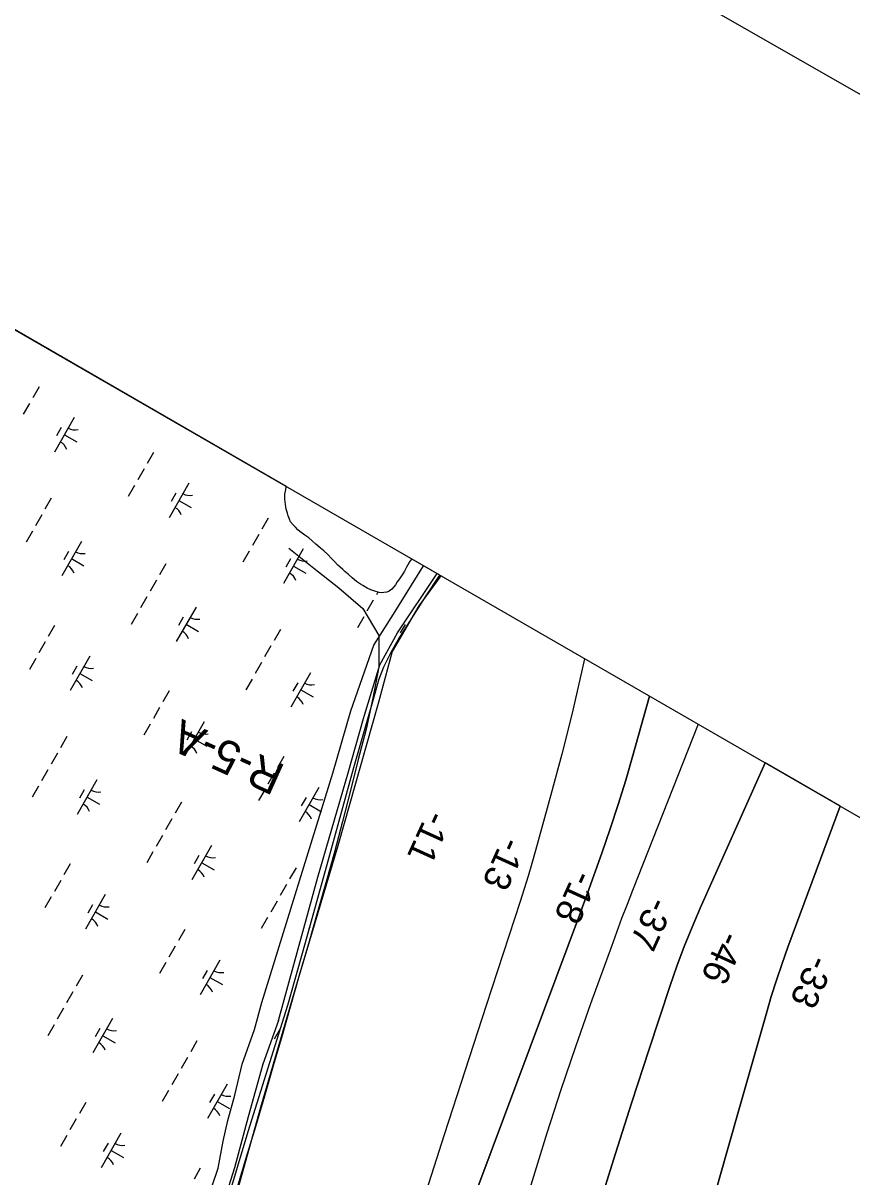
# Model space of a CAD drawing. Extents: x 3930721 to 3950824, y 220441 to 242861.
# Drawn here: x 3942089 to 3943133, y 237909 to 239362 of the extents above; entities that cross this region are included whole.
import ezdxf

# ---------------------------------------------------------------- set-up
doc = ezdxf.new("R2010")
doc.units = 0
for name, color, linetype in [('V-ANNO-SYMB', 7, 'Continuous'), ('V-GRID-FRAM', 7, 'Continuous'), ('V-RIVR-EDGE', 7, 'Continuous'), ('V-RIVR-JETY', 7, 'Continuous'), ('V-RIVR-RANG', 7, 'Continuous'), ('V-RIVR-RANG-IDEN', 7, 'Continuous'), ('V-RRAP-FSHR', 7, 'Continuous'), ('V-TOPO-DPTH', 7, 'Continuous'), ('V-TOPO-MINR', 7, 'Continuous'), ('V-TOPO-SHOR', 7, 'Continuous'), ('V-WETL-SWMP', 7, 'Continuous')]:
    doc.layers.add(name, color=color, linetype=linetype)

msp = doc.modelspace()

# ---------------------------------------------------------------- linework, layer by layer
at = {"layer": 'V-ANNO-SYMB'}
msp.add_lwpolyline([(3939673.1, 241259.6), (3931452.2, 226905.4), (3941395.3, 221210.9), (3949616.1, 235565.1), (3939673.1, 241259.6)], dxfattribs=at)
at = {"layer": 'V-GRID-FRAM'}
msp.add_lwpolyline([(3948829, 235080.9), (3941569.4, 222286.8), (3934009.8, 226348.1), (3941449.6, 239338.6), (3948829, 235080.9)], dxfattribs=at)
at = {"layer": 'V-RIVR-EDGE'}
msp.add_lwpolyline([(3942615.5, 238665.9), (3942587.8, 238627.9), (3942554, 238570.5), (3942536.6, 238505), (3942485.4, 238325.9), (3942434.2, 238153.9), (3942388.1, 237996.2), (3942359.5, 237893.9)], dxfattribs=at)
at = {"layer": 'V-RIVR-JETY'}
for points in [[(3942389.9, 238128.4), (3942479.4, 238417.2), (3942501.9, 238496), (3942531, 238578.5), (3942555.8, 238617.7), (3942593.5, 238678.6)], [(3942410.7, 238105.9), (3942460.5, 238286.5), (3942498.6, 238417.8), (3942518.1, 238486.3), (3942538.6, 238553.8), (3942560.6, 238594), (3942610.8, 238668.6)], [(3942319.7, 237875.3), (3942334.8, 237919.7), (3942341.1, 237954), (3942346.9, 237979.7), (3942355.9, 238011.6), (3942365, 238051), (3942380.5, 238094.6), (3942389.9, 238128.4)], [(3942410.7, 238105.9), (3942391.2, 238051), (3942372.7, 237984.5), (3942355.5, 237920.2), (3942335.1, 237856.4)]]:
    msp.add_lwpolyline(points, dxfattribs=at)
at = {"layer": 'V-RRAP-FSHR'}
msp.add_lwpolyline([(3942423.7, 238700.7), (3942455.2, 238675.4), (3942486.7, 238650.8), (3942517.2, 238624.9), (3942537.1, 238590.8), (3942537.3, 238551.2), (3942529.7, 238511.9), (3942521.4, 238472.9), (3942511.4, 238434.4), (3942501.6, 238395.3), (3942491.3, 238356.6), (3942481.5, 238317.9), (3942470.3, 238279.4), (3942459.4, 238240.9), (3942448.5, 238202.5), (3942437.5, 238164), (3942426.5, 238125.5), (3942415.3, 238087.1), (3942404.1, 238048.7), (3942393, 238010.3), (3942381.7, 237971.9), (3942370.2, 237933.6), (3942358.7, 237895.3)], dxfattribs=at)
at = {"layer": 'V-TOPO-DPTH'}
msp.add_line((3943118.6, 238375.6), (3943024, 238430.2), dxfattribs=at)
for points in [[(3942629.5, 237809.3), (3942792.5, 238245.1), (3942794.4, 238250.3), (3942796.3, 238255.5), (3942798.2, 238260.8), (3942800.1, 238266), (3942818.1, 238316.5), (3942828.7, 238347.1), (3942838.8, 238377.8), (3942848.3, 238408.7), (3942857.4, 238439.7), (3942878.4, 238514.2)], [(3942939.4, 238479), (3942856.8, 238269.6), (3942850, 238252.1), (3942843.2, 238234.4), (3942836.7, 238216.7), (3942830.2, 238199), (3942804.1, 238126.7), (3942785.1, 238072.7), (3942766.7, 238018.4), (3942749.1, 237963.9), (3942732, 237909.3), (3942689.4, 237769.4)], [(3942939.4, 238479), (3942856.8, 238269.6), (3942850, 238252.1), (3942843.2, 238234.4), (3942836.7, 238216.7), (3942830.2, 238199), (3942804.1, 238126.7), (3942785.1, 238072.7), (3942766.7, 238018.4), (3942749.1, 237963.9), (3942732, 237909.3), (3942689.4, 237769.4)], [(3942814.5, 237871.1), (3942834.9, 237937), (3942855.9, 238002.8), (3942877.3, 238068.4), (3942904.3, 238149.7), (3942912.9, 238174.4), (3942922, 238199), (3942931.9, 238223.2), (3942942.2, 238247.3), (3943024, 238430.2)], [(3943024, 238430.2), (3942942.2, 238247.3), (3942931.9, 238223.2), (3942922, 238199), (3942912.9, 238174.4), (3942904.3, 238149.7), (3942877.3, 238068.4), (3942855.9, 238002.8), (3942834.9, 237937), (3942814.5, 237871.1)], [(3943118.6, 238375.6), (3943052.6, 238198), (3943045.3, 238177.5), (3943038.2, 238156.8), (3943031.7, 238136), (3943025.5, 238115.1), (3942990.4, 237991.7), (3942967, 237909), (3942943.8, 237826.2)], [(3942943.8, 237826.2), (3942967, 237909), (3942990.4, 237991.7), (3943025.5, 238115.1), (3943031.7, 238136), (3943038.2, 238156.8), (3943045.3, 238177.5), (3943052.6, 238198), (3943118.6, 238375.6)]]:
    msp.add_lwpolyline(points, dxfattribs=at)
at = {"layer": 'V-TOPO-MINR'}
for points in [[(3942796.4, 238561.5), (3942792.7, 238544.7), (3942780.7, 238492.9), (3942767.8, 238441.4), (3942754.1, 238390), (3942734.7, 238319.8), (3942730.1, 238303.6), (3942725.3, 238287.5), (3942720.4, 238271.5), (3942715.3, 238255.5), (3942672.5, 238124.7), (3942646, 238043.4), (3942619.7, 237961.9), (3942593.7, 237880.4)], [(3942878.4, 238514.2), (3942857.4, 238439.7), (3942848.3, 238408.7), (3942838.8, 238377.8), (3942828.7, 238347.1), (3942818.1, 238316.5), (3942800.1, 238266), (3942798.2, 238260.8), (3942796.3, 238255.5), (3942794.4, 238250.3), (3942792.5, 238245.1), (3942629.5, 237809.3)], [(3942939.4, 238479), (3942856.8, 238269.6), (3942850, 238252.1), (3942843.2, 238234.4), (3942836.7, 238216.7), (3942830.2, 238199), (3942804.1, 238126.7), (3942785.1, 238072.7), (3942766.7, 238018.4), (3942749.1, 237963.9), (3942732, 237909.3), (3942689.4, 237769.4)], [(3943024, 238430.2), (3942942.2, 238247.3), (3942931.9, 238223.2), (3942922, 238199), (3942912.9, 238174.4), (3942904.3, 238149.7), (3942877.3, 238068.4), (3942855.9, 238002.8), (3942834.9, 237937), (3942814.5, 237871.1)], [(3942943.8, 237826.2), (3942967, 237909), (3942990.4, 237991.7), (3943025.5, 238115.1), (3943031.7, 238136), (3943038.2, 238156.8), (3943045.3, 238177.5), (3943052.6, 238198), (3943118.6, 238375.6)]]:
    msp.add_lwpolyline(points, dxfattribs=at)
at = {"layer": 'V-TOPO-SHOR'}
msp.add_lwpolyline([(3942578.6, 238687.2), (3942578.5, 238687), (3942575.9, 238683.3), (3942574, 238679.8), (3942572.3, 238676.9), (3942569.6, 238671.9), (3942567.5, 238668.2), (3942564.8, 238664.4), (3942563.1, 238661.9), (3942560.5, 238658.4), (3942558.3, 238654.7), (3942556.2, 238651.8), (3942553.5, 238649), (3942550.3, 238646.7), (3942547.2, 238645.4), (3942543.7, 238644.7), (3942540.5, 238644.6), (3942537.5, 238644.8), (3942532.4, 238646.4), (3942527.1, 238648.4), (3942522.4, 238650.5), (3942517, 238653.6), (3942514.3, 238655.5), (3942509.2, 238658.9), (3942503.8, 238663.3), (3942498.6, 238667.8), (3942494.6, 238671.2), (3942491.8, 238673.7), (3942488.6, 238676.8), (3942485.8, 238679.5), (3942481.6, 238683.8), (3942477.6, 238687.7), (3942473, 238692.6), (3942468, 238697.2), (3942463.8, 238700.8), (3942460.3, 238703.8), (3942457.8, 238705.9), (3942453.3, 238710), (3942448.9, 238713.7), (3942444.1, 238717.1), (3942437.9, 238721.6), (3942435.2, 238723.8), (3942432.1, 238727), (3942429.2, 238729.9), (3942426.1, 238734), (3942424.6, 238737.4), (3942423, 238741.6), (3942422, 238744.7), (3942420.7, 238749.7), (3942419.7, 238755.6), (3942419, 238762.4), (3942419, 238768.6), (3942419.7, 238772.3), (3942420.5, 238777.3), (3942420.7, 238778.3)], dxfattribs=at)
at = {"layer": 'V-WETL-SWMP'}
for p, q in [((3942420.7, 238778.3), (3941449.6, 239338.6)), ((3942109.1, 238904), (3942101.2, 238890.1)), ((3942097.2, 238883.1), (3942089.2, 238869.3)), ((3942153.4, 238865.1), (3942128.5, 238821.7)), ((3942137.2, 238852.5), (3942131.3, 238842.1)), ((3942141, 238843.4), (3942156.6, 238834.5)), ((3942253.5, 238821.3), (3942245.5, 238807.4)), ((3942241.5, 238800.5), (3942233.6, 238786.6)), ((3942229.6, 238779.6), (3942221.6, 238765.8)), ((3942297.7, 238782.5), (3942272.9, 238739.1)), ((3942419, 238768.6), (3942419.7, 238772.3)), ((3942419.7, 238772.3), (3942420.5, 238777.3)), ((3942420.5, 238777.3), (3942420.7, 238778.3)), ((3942124.6, 238763.7), (3942116.6, 238749.9)), ((3942281.6, 238769.8), (3942275.6, 238759.4)), ((3942285.3, 238760.8), (3942300.9, 238751.8)), ((3942419, 238762.4), (3942419, 238768.6)), ((3942419.7, 238755.6), (3942419, 238762.4)), ((3942112.6, 238742.9), (3942104.7, 238729)), ((3942420.7, 238749.7), (3942419.7, 238755.6)), ((3942422, 238744.7), (3942420.7, 238749.7)), ((3942423, 238741.6), (3942422, 238744.7)), ((3942424.6, 238737.4), (3942423, 238741.6)), ((3942397.8, 238738.6), (3942389.8, 238724.7)), ((3942426.1, 238734), (3942424.6, 238737.4)), ((3942429.2, 238729.9), (3942426.1, 238734)), ((3942435.2, 238723.8), (3942429.2, 238729.9)), ((3942100.7, 238722.1), (3942092.7, 238708.2)), ((3942385.9, 238717.8), (3942377.9, 238703.9)), ((3942437.9, 238721.6), (3942435.2, 238723.8)), ((3942444.1, 238717.1), (3942437.9, 238721.6)), ((3942448.9, 238713.7), (3942444.1, 238717.1)), ((3942453.3, 238710), (3942448.9, 238713.7)), ((3942162.5, 238709.2), (3942137.7, 238665.9)), ((3942442.1, 238699.8), (3942417.2, 238656.4)), ((3942457.8, 238705.9), (3942453.3, 238710)), ((3942460.3, 238703.8), (3942457.8, 238705.9)), ((3942463.8, 238700.8), (3942460.3, 238703.8)), ((3942468, 238697.2), (3942463.8, 238700.8)), ((3942146.4, 238696.6), (3942140.4, 238686.2)), ((3942150.1, 238687.6), (3942165.7, 238678.6)), ((3942373.9, 238697), (3942366, 238683.1)), ((3942425.9, 238687.1), (3942420, 238676.7)), ((3942473, 238692.6), (3942468, 238697.2)), ((3942477.6, 238687.7), (3942473, 238692.6)), ((3942481.6, 238683.8), (3942477.6, 238687.7)), ((3942485.8, 238679.5), (3942481.6, 238683.8)), ((3942575.9, 238683.3), (3942574, 238679.8)), ((3942578.5, 238687), (3942575.9, 238683.3)), ((3942578.6, 238687.2), (3942578.5, 238687)), ((3942614.3, 238666.6), (3942578.6, 238687.2)), ((3942268.9, 238681.1), (3942260.9, 238667.2)), ((3942429.6, 238678.1), (3942445.3, 238669.2)), ((3942488.6, 238676.8), (3942485.8, 238679.5)), ((3942491.8, 238673.7), (3942488.6, 238676.8)), ((3942494.6, 238671.2), (3942491.8, 238673.7)), ((3942498.6, 238667.8), (3942494.6, 238671.2)), ((3942569.6, 238671.9), (3942567.5, 238668.2)), ((3942572.3, 238676.9), (3942569.6, 238671.9)), ((3942574, 238679.8), (3942572.3, 238676.9)), ((3942257, 238660.3), (3942249, 238646.4)), ((3942503.8, 238663.3), (3942498.6, 238667.8)), ((3942509.2, 238658.9), (3942503.8, 238663.3)), ((3942514.3, 238655.5), (3942509.2, 238658.9)), ((3942517, 238653.6), (3942514.3, 238655.5)), ((3942558.3, 238654.7), (3942556.2, 238651.8)), ((3942560.5, 238658.4), (3942558.3, 238654.7)), ((3942563.1, 238661.9), (3942560.5, 238658.4)), ((3942564.8, 238664.4), (3942563.1, 238661.9)), ((3942567.5, 238668.2), (3942564.8, 238664.4)), ((3942596.2, 238639.6), (3942614.3, 238666.6)), ((3942522.4, 238650.5), (3942517, 238653.6)), ((3942527.1, 238648.4), (3942522.4, 238650.5)), ((3942532.4, 238646.4), (3942527.1, 238648.4)), ((3942537.5, 238644.8), (3942532.4, 238646.4)), ((3942536, 238645.2), (3942534.2, 238642.1)), ((3942540.5, 238644.6), (3942537.5, 238644.8)), ((3942543.7, 238644.7), (3942540.5, 238644.6)), ((3942547.2, 238645.4), (3942543.7, 238644.7)), ((3942550.3, 238646.7), (3942547.2, 238645.4)), ((3942553.5, 238649), (3942550.3, 238646.7)), ((3942556.2, 238651.8), (3942553.5, 238649)), ((3942561.7, 238585.1), (3942596.2, 238639.6)), ((3942245, 238639.4), (3942237.1, 238625.5)), ((3942306.9, 238626.6), (3942282, 238583.2)), ((3942530.2, 238635.1), (3942522.3, 238621.3)), ((3942233.1, 238618.6), (3942225.2, 238604.7)), ((3942290.7, 238613.9), (3942284.8, 238603.5)), ((3942518.3, 238614.3), (3942510.3, 238600.4)), ((3942128.7, 238603.5), (3942120.8, 238589.6)), ((3942294.4, 238604.9), (3942310.1, 238595.9)), ((3942413.2, 238598.4), (3942405.3, 238584.5)), ((3942570.3, 238604.5), (3942564.3, 238594.1)), ((3942116.8, 238582.7), (3942108.9, 238568.8)), ((3942552.9, 238569.6), (3942561.7, 238585.1)), ((3942401.3, 238577.6), (3942393.4, 238563.7)), ((3942543.4, 238551.2), (3942552.9, 238569.6)), ((3942104.9, 238561.9), (3942096.9, 238548)), ((3942173, 238564.7), (3942148.2, 238521.3)), ((3942389.4, 238556.8), (3942381.4, 238542.9)), ((3942156.9, 238552), (3942150.9, 238541.6)), ((3942160.6, 238543), (3942176.2, 238534.1)), ((3942451.2, 238543.9), (3942426.4, 238500.5)), ((3942537.4, 238534.7), (3942543.4, 238551.2)), ((3942377.5, 238535.9), (3942369.5, 238522.1)), ((3942435.1, 238531.3), (3942429.1, 238520.8)), ((3942530.7, 238510.7), (3942537.4, 238534.7)), ((3942273.1, 238520.9), (3942265.1, 238507)), ((3942438.8, 238522.2), (3942454.4, 238513.3)), ((3942505.8, 238424.5), (3942530.7, 238510.7)), ((3942261.1, 238500), (3942253.2, 238486.2)), ((3942317.3, 238482), (3942292.5, 238438.6)), ((3942249.2, 238479.2), (3942241.3, 238465.3)), ((3942301.2, 238469.4), (3942295.2, 238459)), ((3942144.2, 238463.3), (3942136.2, 238449.4)), ((3942304.9, 238460.3), (3942320.5, 238451.4)), ((3942132.3, 238442.5), (3942124.3, 238428.6)), ((3942417.4, 238438.2), (3942409.5, 238424.3)), ((3942120.3, 238421.7), (3942112.4, 238407.8)), ((3942473.5, 238306.8), (3942505.8, 238424.5)), ((3942182.1, 238408.8), (3942157.3, 238365.4)), ((3942405.5, 238417.4), (3942397.5, 238403.5)), ((3942108.4, 238400.8), (3942100.4, 238387)), ((3942166, 238396.2), (3942160, 238385.7)), ((3942393.6, 238396.5), (3942385.6, 238382.7)), ((3942461.7, 238399.4), (3942436.8, 238356)), ((3942169.7, 238387.1), (3942185.3, 238378.2)), ((3942288.5, 238380.6), (3942280.6, 238366.8)), ((3942445.5, 238386.7), (3942439.6, 238376.3)), ((3942449.3, 238377.7), (3942464.9, 238368.7)), ((3942276.6, 238359.8), (3942268.6, 238345.9)), ((3942264.7, 238339), (3942256.7, 238325.1)), ((3942326.5, 238326.1), (3942301.6, 238282.8)), ((3942252.7, 238318.2), (3942244.8, 238304.3)), ((3942310.4, 238313.5), (3942304.4, 238303.1)), ((3942445, 238204), (3942473.5, 238306.8)), ((3942148.4, 238303.1), (3942140.4, 238289.2)), ((3942314.1, 238304.5), (3942329.7, 238295.5)), ((3942432.9, 238298), (3942424.9, 238284.1)), ((3942136.4, 238282.3), (3942128.5, 238268.4)), ((3942420.9, 238277.2), (3942413, 238263.3)), ((3942192.6, 238264.3), (3942167.8, 238220.9)), ((3942124.5, 238261.4), (3942116.5, 238247.6)), ((3942176.5, 238251.6), (3942170.5, 238241.2)), ((3942409, 238256.3), (3942401.1, 238242.4)), ((3942180.2, 238242.6), (3942195.8, 238233.6)), ((3942397.1, 238235.5), (3942389.1, 238221.6)), ((3942292.7, 238220.4), (3942284.7, 238206.5)), ((3942450.3, 238223.2), (3942448.7, 238220.4)), ((3942422.4, 238125.1), (3942445, 238204)), ((3942280.8, 238199.6), (3942272.8, 238185.7)), ((3942268.8, 238178.8), (3942260.9, 238164.9)), ((3942337, 238181.6), (3942312.1, 238138.2)), ((3942163.8, 238162.9), (3942155.8, 238149)), ((3942320.8, 238168.9), (3942314.9, 238158.5)), ((3942324.5, 238159.9), (3942340.2, 238151)), ((3942151.9, 238142.1), (3942143.9, 238128.2)), ((3942139.9, 238121.2), (3942132, 238107.3)), ((3942372.7, 237966), (3942422.4, 238125.1)), ((3942201.8, 238108.4), (3942176.9, 238065)), ((3942128, 238100.4), (3942120.1, 238086.5)), ((3942185.6, 238095.7), (3942179.7, 238085.3)), ((3942413.2, 238096.1), (3942405.2, 238082.2)), ((3942189.3, 238086.7), (3942205, 238077.7)), ((3942308.1, 238080.2), (3942300.2, 238066.3)), ((3942296.2, 238059.4), (3942288.3, 238045.5)), ((3942284.3, 238038.6), (3942276.3, 238024.7)), ((3942272.4, 238017.7), (3942264.4, 238003.8)), ((3942346.1, 238025.7), (3942321.3, 237982.3)), ((3942168, 238002.7), (3942160, 237988.8)), ((3942330, 238013.1), (3942324, 238002.6)), ((3942333.7, 238004), (3942349.3, 237995.1)), ((3942156.1, 237981.8), (3942148.1, 237968)), ((3942144.1, 237961), (3942136.2, 237947.1)), ((3942212.2, 237963.8), (3942187.4, 237920.4)), ((3942325.9, 237809.8), (3942372.7, 237966)), ((3942196.1, 237951.2), (3942190.1, 237940.8)), ((3942199.8, 237942.1), (3942215.4, 237933.2)), ((3942312.3, 237920), (3942304.4, 237906.1))]:
    msp.add_line(p, q, dxfattribs=at)
for centre, start, end in [((3942154.9, 238867.3), 239.4279, 280.9715), ((3942127.4, 238819.3), 19.4279, 60.9715), ((3942299.2, 238784.6), 239.4279, 280.9715), ((3942271.8, 238736.7), 19.4279, 60.9715), ((3942164, 238711.4), 239.4279, 280.9715), ((3942443.6, 238702), 239.4279, 280.9715), ((3942136.6, 238663.5), 19.4279, 60.9715), ((3942416.1, 238654), 19.4279, 60.9715), ((3942308.4, 238628.7), 239.4279, 280.9715), ((3942280.9, 238580.8), 19.4279, 60.9715), ((3942174.5, 238566.8), 239.4279, 280.9715), ((3942147.1, 238518.9), 19.4279, 60.9715), ((3942452.7, 238546.1), 239.4279, 280.9715), ((3942425.3, 238498.1), 19.4279, 60.9715), ((3942318.9, 238484.2), 239.4279, 280.9715), ((3942291.4, 238436.2), 19.4279, 60.9715), ((3942183.7, 238411), 239.4279, 280.9715), ((3942156.2, 238363), 19.4279, 60.9715), ((3942463.2, 238401.5), 239.4279, 280.9715), ((3942435.7, 238353.6), 19.4279, 60.9715), ((3942328, 238328.3), 239.4279, 280.9715), ((3942300.5, 238280.4), 19.4279, 60.9715), ((3942194.1, 238266.4), 239.4279, 280.9715), ((3942166.7, 238218.5), 19.4279, 60.9715), ((3942338.5, 238183.7), 239.4279, 280.9715), ((3942311, 238135.8), 19.4279, 60.9715), ((3942203.3, 238110.5), 239.4279, 280.9715), ((3942175.8, 238062.6), 19.4279, 60.9715), ((3942347.6, 238027.9), 239.4279, 280.9715), ((3942320.2, 237979.9), 19.4279, 60.9715), ((3942213.8, 237966), 239.4279, 280.9715), ((3942186.3, 237918), 19.4279, 60.9715)]:
    msp.add_arc(centre, 17.6, start, end, dxfattribs=at)

# ---------------------------------------------------------------- texts
at = {"layer": 'V-RIVR-RANG'}
for s, rotation, p in [('-11', 245.5883, (3942599.1, 238372.3)), ('-13', 245.5883, (3942693.8, 238339)), ('-18', 245.5883, (3942784.4, 238296.7)), ('-37', 245.5883, (3942879.1, 238263.3)), ('-46', 245.5883, (3942969.5, 238220.5)), ('-33', 245.7288, (3943081.4, 238190.2))]:
    msp.add_text(s, height=33.5, rotation=rotation, dxfattribs=at).set_placement(p)
at = {"layer": 'V-RIVR-RANG-IDEN'}
msp.add_text('R-5-A', height=41.5, rotation=155.7287, dxfattribs=at).set_placement((3942421.1, 238426.4))

doc.saveas('drawing.dxf')
